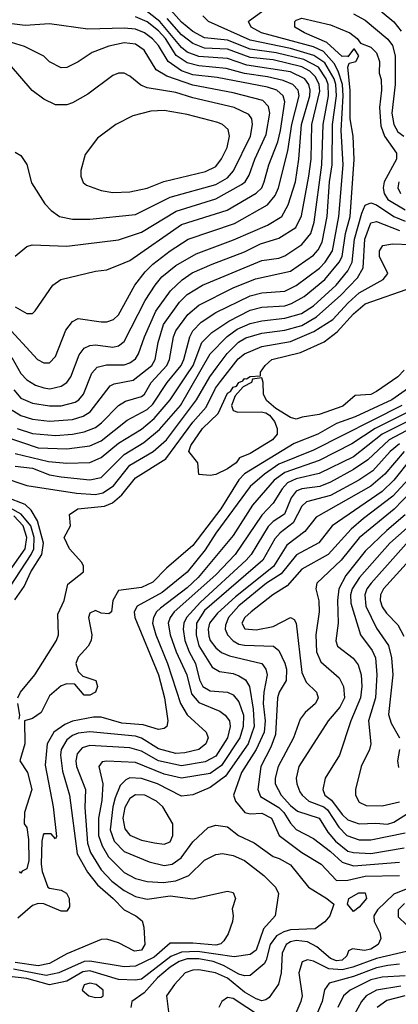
# Model space of a CAD drawing. Header units: inches. Extents: x 1793389 to 1900389, y 320802 to 470796.
# Tile 444 of 656: x 1836766 to 1838086, y 453521 to 456956. Entities that reach past the tile are written whole.
import ezdxf

# ---------------------------------------------------------------- set-up
doc = ezdxf.new("R2010")
doc.units = ezdxf.units.IN
doc.header["$MEASUREMENT"] = 0
doc.layers.add('B8435', color=7, linetype='Continuous')

msp = doc.modelspace()

# ---------------------------------------------------------------- linework, layer by layer
at = {"layer": 'B8435', "color": 2}
for points, elevation in [([(1836730, 455599.5), (1836770, 455575.6), (1836810, 455562.3), (1836870, 455555.3), (1836950, 455560.9), (1836986.9, 455573.1), (1837011.7, 455588.3), (1837081.7, 455678.3), (1837094.7, 455685.3), (1837161.3, 455698.7), (1837226.3, 455750), (1837238.3, 455770), (1837248.5, 455830), (1837267.5, 455892.5), (1837322.6, 455970), (1837350, 455997), (1837402.7, 456030), (1837610, 456116.5), (1837670, 456124.6), (1837690, 456132), (1837750, 456172.2), (1837781.1, 456210), (1837793.1, 456250), (1837819.8, 456450), (1837823.5, 456590), (1837842.4, 456690), (1837841, 456730), (1837835, 456750), (1837807.6, 456790), (1837757.1, 456817.1), (1837660.4, 456840.4), (1837570, 456852.9), (1837490, 456885), (1837410, 456892.9), (1837370, 456914.5), (1837330, 456947.4), (1837273.7, 457010)], 358), ([(1837982, 457022), (1838070, 456948.2), (1838095.9, 456915.9)], 354), ([(1836710, 455502.8), (1836830, 455462.3), (1836930, 455459), (1837010, 455468.8), (1837050, 455486.3), (1837140.6, 455559.4), (1837210, 455595.6), (1837230, 455614.9), (1837279.7, 455690), (1837328.5, 455750), (1837338, 455770), (1837358.5, 455850), (1837369.8, 455870.2), (1837398.7, 455901.3), (1837450, 455934.6), (1837570, 455992.9), (1837610, 456003.6), (1837690, 456008.9), (1837730, 456028.9), (1837811.3, 456088.7), (1837831, 456110), (1837856.1, 456150), (1837878.4, 456270), (1837893.5, 456450), (1837887.3, 456570), (1837893.9, 456690), (1837891.1, 456730), (1837876.7, 456776.7), (1837863, 456803), (1837825.1, 456845.1), (1837790, 456861), (1837609.3, 456910), (1837572.7, 456930), (1837564, 456950), (1837566.6, 456953.4), (1837630, 456998.4)], 350), ([(1836737.8, 455777.8), (1836770, 455722), (1836790, 455699.3), (1836821.2, 455681.2), (1836850, 455672.2), (1836871.3, 455668.7), (1836910, 455677.1), (1836930, 455690.6), (1836943.6, 455710), (1836973, 455787), (1836990, 455810.6), (1837010, 455819.3), (1837030, 455821.3), (1837090, 455814), (1837110, 455818.4), (1837130, 455833), (1837203.3, 455976.7), (1837238, 456030), (1837261.6, 456058.4), (1837310, 456098), (1837381, 456139), (1837511.8, 456188.2), (1837630, 456239.5), (1837679.6, 456270), (1837702, 456310), (1837727.1, 456390), (1837739.2, 456470), (1837749, 456590), (1837777.7, 456690), (1837778.9, 456710), (1837774.6, 456730), (1837759.8, 456750), (1837710, 456774.6), (1837558, 456798), (1837490, 456820.2), (1837390, 456827.4), (1837350, 456842.8), (1837330, 456859.2), (1837254.4, 456950), (1837190, 456999.8)], 366), ([(1837930, 456976.4), (1837970, 456954.4), (1838050, 456888.2), (1838065.8, 456865.8), (1838074.6, 456830), (1838074.9, 456730), (1838063.2, 456630), (1838070.3, 456590), (1838085, 456565), (1838104.9, 456550)], 350), ([(1836710, 455898.4), (1836827.3, 455770), (1836850, 455759.1), (1836861.2, 455758.8), (1836870, 455758.8), (1836890, 455781), (1836926.6, 455873.4), (1836950, 455902.8), (1836970, 455914), (1837050, 455902), (1837070, 455902), (1837093.2, 455910), (1837110, 455926.8), (1837167.6, 456030), (1837203.3, 456076.7), (1837230, 456103.7), (1837290.8, 456149.2), (1837352.7, 456190), (1837514.5, 456245.5), (1837629.8, 456310.2), (1837656.9, 456343.1), (1837668.4, 456370), (1837701.2, 456498.8), (1837715, 456590), (1837739.8, 456690), (1837736.4, 456710), (1837718.4, 456730), (1837684.5, 456744.5), (1837630, 456757.3), (1837550, 456768.2), (1837485.8, 456785.8), (1837390, 456794.8), (1837350, 456805.3), (1837311.6, 456831.6), (1837274, 456890), (1837250, 456917.4), (1837210, 456948.7), (1837170, 456966.6)], 370), ([(1836750, 455954), (1836790, 455931), (1836810, 455931.3), (1836820.2, 455939.8), (1836881.2, 456030), (1836908.7, 456050), (1837030, 456078.8), (1837070, 456082.8), (1837130, 456107.3), (1837150, 456116.3), (1837330, 456241.1), (1837488.7, 456291.3), (1837590, 456350.4), (1837609.6, 456370), (1837618.3, 456390), (1837634, 456450), (1837666, 456530), (1837675.8, 456570), (1837690.9, 456670), (1837684.7, 456690), (1837662, 456710), (1837630, 456720.3), (1837453.9, 456753.9), (1837370, 456763.7), (1837330, 456777.1), (1837284, 456810), (1837250, 456865.6), (1837229.1, 456889.1), (1837200.7, 456910), (1837170, 456922.7), (1837130, 456926), (1837003.3, 456923.3), (1836870, 456941.6), (1836784.7, 456935.3), (1836710, 456945.4)], 374), ([(1836744.7, 455664.7), (1836770, 455635.8), (1836810, 455618), (1836870, 455608.9), (1836910, 455608.9), (1836958.7, 455621.3), (1836971.8, 455630), (1836987.8, 455650), (1837017.7, 455722.3), (1837036.1, 455743.9), (1837068.1, 455751.9), (1837130, 455752), (1837150, 455758.4), (1837170, 455773.4), (1837180.5, 455790), (1837201.1, 455850), (1837240.3, 455939.7), (1837291.5, 456010), (1837331.8, 456048.2), (1837367, 456073), (1837436.6, 456103.4), (1837550, 456146), (1837605.9, 456174.1), (1837670, 456194), (1837728.5, 456231.5), (1837748.6, 456271.4), (1837774, 456410), (1837782.4, 456470), (1837785, 456590), (1837812.7, 456707.3), (1837810.6, 456730), (1837796.8, 456756.8), (1837777, 456777), (1837750, 456792), (1837650, 456816.1), (1837570, 456824.1), (1837490, 456853), (1837410, 456856.8), (1837370, 456872.8), (1837330, 456903.5), (1837280.1, 456960.1)], 362), ([(1836750, 455442), (1836865.7, 455414.3), (1836930, 455409), (1837010, 455411.7), (1837050, 455428.8), (1837110, 455478.3), (1837190, 455527.6), (1837235.1, 455564.9), (1837290.6, 455629.4), (1837346.8, 455713.2), (1837370.8, 455750), (1837401.1, 455830), (1837435.4, 455864.6), (1837495.4, 455904.6), (1837570, 455943.2), (1837610, 455952.8), (1837690, 455958), (1837714, 455966), (1837757.6, 455990), (1837829.8, 456050.2), (1837880.4, 456110), (1837890.6, 456129.4), (1837902.5, 456210), (1837918.8, 456270), (1837931.8, 456468.2), (1837928.7, 456550), (1837918.5, 456610), (1837918.4, 456710), (1837909.7, 456790.3), (1837915.3, 456804.7), (1837938, 456810), (1837948.7, 456830), (1837933.6, 456853.6), (1837930, 456853.2), (1837910, 456826), (1837909.1, 456829.1), (1837890, 456827.6), (1837836.8, 456876.8), (1837759, 456910), (1837725.2, 456930), (1837725.2, 456950), (1837730, 456954.8), (1837750, 456962), (1837850, 456938.7), (1837917.3, 456910), (1837942.8, 456890), (1837953.7, 456873.7), (1837990, 456860.5), (1838010, 456840.7), (1838020.5, 456810), (1838018.8, 456770), (1838026.9, 456746.9), (1838027.7, 456710), (1838020.7, 456650), (1838025.5, 456585.5), (1838037.4, 456550), (1838079.5, 456490), (1838079.5, 456470), (1838036.9, 456390), (1838032.9, 456370), (1838036.9, 456350), (1838050, 456329), (1838110, 456292.3)], 346), ([(1836756.3, 455530), (1836810, 455512.6), (1836890, 455505.5), (1836950, 455510.3), (1836990, 455518.3), (1837030, 455533.7), (1837051.5, 455550), (1837110, 455610.4), (1837134.8, 455625.3), (1837190, 455641.1), (1837200.5, 455650), (1837224.4, 455690), (1837279.2, 455750), (1837288.6, 455770), (1837301.7, 455850), (1837309.8, 455870.2), (1837352.6, 455927.4), (1837390, 455960.3), (1837510, 456020.9), (1837587.9, 456052.1), (1837710, 456078.9), (1837790, 456134), (1837807, 456153), (1837820.3, 456179.7), (1837838.2, 456270), (1837846.2, 456390), (1837855.9, 456450), (1837856.8, 456590), (1837870.5, 456690), (1837867.9, 456730), (1837862, 456750), (1837830, 456805.6), (1837791.4, 456831.4), (1837710, 456855.3), (1837570, 456884.2), (1837424, 456950), (1837404, 456970)], 354), ([(1836750, 456131.3), (1836790, 456164.7), (1836809.3, 456170.7), (1836930, 456165.5), (1837110, 456188.5), (1837190, 456215.3), (1837311.7, 456288.3), (1837450, 456331.5), (1837539.4, 456380.6), (1837551.5, 456390), (1837566.4, 456413.6), (1837585.7, 456470), (1837624.9, 456555.1), (1837638.3, 456630), (1837633.5, 456653.5), (1837613.9, 456673.9), (1837510, 456700.9), (1837370, 456727.9), (1837278.6, 456758.6), (1837241.4, 456781.4), (1837199.6, 456850), (1837170, 456871.1), (1837130, 456875.4), (1837076.2, 456863.8), (1837018.8, 456841.2), (1836970, 456809), (1836930, 456789), (1836910, 456788.7), (1836870, 456808.7), (1836849.3, 456829.3), (1836782.6, 456862.6), (1836660.1, 456900.1)], 378), ([(1836750, 456494), (1836770, 456482), (1836790.7, 456450.7), (1836807.1, 456387.1), (1836853.2, 456313.2), (1836876, 456290), (1836904.7, 456270), (1836950, 456260.5), (1837010, 456260.4), (1837170, 456276.4), (1837290, 456337), (1837450, 456381.5), (1837490, 456404.6), (1837511.6, 456428.4), (1837571.1, 456550), (1837578, 456590), (1837575.6, 456610), (1837565.1, 456625.1), (1837514, 456650), (1837370, 456683.1), (1837310, 456702.2), (1837210, 456718.4), (1837187.6, 456727.6), (1837150, 456759), (1837130, 456769), (1837110, 456769), (1837090, 456761.2), (1837003.8, 456696.2), (1836950, 456666), (1836930, 456659.3), (1836890, 456659.3), (1836850, 456679.3), (1836809.6, 456709.6), (1836730, 456800.9)], 382), ([(1838087.7, 456390), (1838084.9, 456370), (1838094, 456350)], 350), ([(1836750, 455398.6), (1836810, 455391.1), (1836870, 455368), (1836910, 455360.8), (1837010, 455350.3), (1837050, 455358.7), (1837130, 455439.6), (1837199.1, 455480.9), (1837253.6, 455526.4), (1837326.2, 455610), (1837430, 455790.4), (1837489.2, 455850.8), (1837524.1, 455875.9), (1837570, 455896.1), (1837610, 455905.8), (1837690, 455914.4), (1837748.9, 455931.1), (1837790, 455958.3), (1837869.7, 456030), (1837910, 456079.5), (1837924.8, 456110), (1837933.5, 456190), (1837958.6, 456281.4), (1837971, 456309), (1837990, 456317.6), (1838010, 456310.3), (1838070, 456269.1), (1838110, 456253)], 342), ([(1836701.4, 455361.4), (1836790, 455330.4), (1836963.6, 455303.6), (1837030, 455299.6), (1837055.2, 455304.8), (1837092.8, 455330), (1837150, 455401.7), (1837230.6, 455449.4), (1837277.3, 455490), (1837382.7, 455630), (1837428.7, 455710), (1837454.5, 455745.5), (1837489.1, 455790.9), (1837528.5, 455831.5), (1837554.3, 455845.7), (1837610, 455862.4), (1837690, 455872.3), (1837750, 455889.2), (1837800.9, 455919.1), (1837885.6, 455994.4), (1837944, 456056), (1837964, 456090), (1837969.8, 456190), (1837990, 456247.7), (1838010, 456252), (1838090, 456220.2)], 338), ([(1836759.7, 454590), (1836768, 454610), (1836818, 454670), (1836893.7, 454790), (1836901, 454810), (1836898.6, 454881.4), (1836920.4, 454930), (1836933.8, 454986.2), (1836988, 455030), (1836988, 455050), (1836982, 455062), (1836939.7, 455110), (1836921.2, 455150), (1836942.7, 455190), (1836939, 455230), (1836968.7, 455250), (1837061.6, 455258.4), (1837089.8, 455270.2), (1837122, 455298), (1837170, 455357.6), (1837275.5, 455424.5), (1837370, 455551.7), (1837415.6, 455604.4), (1837448.7, 455670), (1837465.8, 455694.2), (1837527.7, 455772.3), (1837549.6, 455790), (1837610, 455815.3), (1837710, 455833.6), (1837791.3, 455868.7), (1837857.4, 455910), (1837911.3, 455968.7), (1837950, 456002.8), (1838033.2, 456050), (1838049.4, 456070), (1838020.5, 456130), (1838020.7, 456150), (1838031.9, 456168.1), (1838066.2, 456173.8), (1838130, 456171.3)], 334), ([(1838106.6, 455733.4), (1838084.9, 455710), (1838010, 455658.4), (1837990, 455648.2), (1837935.2, 455644.8), (1837892.4, 455607.6), (1837810, 455578.4), (1837750.6, 455569.4), (1837730, 455562), (1837710, 455568.7), (1837659.3, 455599.3), (1837627, 455627), (1837616, 455650), (1837615.3, 455690), (1837610, 455706), (1837578, 455702), (1837574, 455690), (1837545.4, 455674.6), (1837516.8, 455643.2), (1837504, 455610), (1837510, 455592), (1837526.2, 455586.2), (1837608, 455588), (1837624.5, 455584.5), (1837636.8, 455576.8), (1837654.6, 455554.6), (1837664, 455530), (1837664, 455510), (1837646.8, 455490), (1837570, 455442.9), (1837532.5, 455427.5), (1837520.7, 455410), (1837490, 455389.4), (1837450, 455369.3), (1837430, 455366), (1837390, 455369.2), (1837387, 455410), (1837356, 455450), (1837362.9, 455470), (1837403, 455530), (1837458.3, 455581.7), (1837490, 455653.4), (1837501.2, 455658.8), (1837510, 455673.4), (1837522, 455678), (1837530, 455690.6), (1837543.7, 455696.3), (1837550, 455704.7), (1837556.4, 455703.6), (1837570, 455711.3), (1837606, 455714), (1837606, 455726), (1837621.2, 455750), (1837645.2, 455770), (1837744.8, 455795.3), (1837827.3, 455832.7), (1837873.2, 455866.8), (1837930, 455930.3), (1837970, 455964.2), (1838136.6, 456023.4)], 330), ([(1838121.3, 455670), (1838063.8, 455630), (1837935.5, 455570), (1837870, 455547.1), (1837804.9, 455510), (1837722.6, 455477.4), (1837550, 455372.1), (1837529.4, 455350.6), (1837467.2, 455250), (1837370, 455121.6), (1837278, 455042), (1837230, 454994), (1837190, 454974.7), (1837110, 454964), (1837090.5, 454930), (1837086, 454890), (1837076.7, 454883.3), (1837050, 454885.1), (1837030, 454895.1), (1837010, 454885.2), (1837005.2, 454870), (1837017.6, 454810), (1837014.6, 454790), (1837004.4, 454770), (1836970, 454732.3), (1836962, 454710), (1836970, 454682), (1836985.4, 454665.4), (1837030.8, 454650), (1837037.3, 454630), (1837030.6, 454610), (1837010, 454599.3), (1836990, 454599), (1836958, 454638), (1836930, 454639.3), (1836910, 454632), (1836870, 454597.2), (1836841.1, 454538.9), (1836810, 454518.4), (1836782, 454510), (1836783.8, 454430), (1836766, 454370), (1836793, 454330), (1836807.7, 454270), (1836782, 454190), (1836781, 454150), (1836790, 454138), (1836795.8, 454095.8), (1836797.2, 454022.8), (1836790, 453994), (1836774.4, 453985.6), (1836770, 453978), (1836764.7, 453984.7)], 334), ([(1838098.7, 455610), (1837790, 455454.5), (1837670, 455405.3), (1837618.9, 455370), (1837570, 455327.3), (1837450, 455164.2), (1837413.1, 455106.9), (1837350, 455028), (1837262.3, 454957.7), (1837175.5, 454910), (1837164.9, 454890), (1837167.2, 454870), (1837250, 454670.8), (1837270.3, 454589.7), (1837282, 454510), (1837278.8, 454490), (1837270, 454482.7), (1837250, 454479.5), (1837196.1, 454496.1), (1837121.6, 454501.6), (1837050, 454522.4), (1837022.7, 454522.7), (1836950, 454508.5), (1836923.5, 454496.5), (1836884.9, 454470), (1836861.7, 454430), (1836854.6, 454354.6), (1836882, 454210), (1836893.7, 454106.3), (1836890, 454098), (1836875.3, 454115.3), (1836850, 454116), (1836847.7, 454112.2), (1836842.6, 454090), (1836840.7, 454010), (1836844.2, 453984.2), (1836864, 453930), (1836870, 453925.5), (1836910, 453919.3), (1836928.7, 453908.7), (1836938.7, 453890), (1836939.3, 453860.7), (1836930, 453846.3), (1836910, 453845.4), (1836850, 453871.5), (1836830, 453872.6), (1836810, 453865.1), (1836758.6, 453821.4)], 338), ([(1838129, 455591), (1838005.7, 455530), (1837924.2, 455475.8), (1837810, 455418), (1837690, 455376.8), (1837653.1, 455350), (1837577.3, 455262.7), (1837510, 455156.2), (1837387.9, 455010), (1837350, 454973.3), (1837256.8, 454903.2), (1837243.1, 454890), (1837231.8, 454870), (1837228.9, 454850), (1837240.2, 454810), (1837281.3, 454710), (1837326, 454570), (1837350, 454530.4), (1837416.3, 454470), (1837423, 454450), (1837414.9, 454430), (1837390, 454409.7), (1837341.8, 454398.2), (1837310, 454396), (1837250, 454412.4), (1837190, 454449.8), (1837170, 454456.1), (1837010, 454470.9), (1836970, 454467.2), (1836950, 454458.3), (1836930, 454443.6), (1836910.3, 454410), (1836907.6, 454390), (1836914.5, 454334.5), (1836939.5, 454250), (1836965.9, 454045.9), (1837001.7, 453981.7), (1837037.1, 453937.1), (1837092.2, 453890), (1837130, 453850.5), (1837171, 453830), (1837192.4, 453812.4), (1837199.1, 453790), (1837201.6, 453730), (1837190.6, 453710), (1837165.9, 453705.9), (1837110, 453734.7), (1837070, 453747.6), (1837050, 453747), (1836930, 453696.3), (1836870, 453663.5), (1836830, 453654.6), (1836750, 453666.8)], 342), ([(1838190, 455562), (1838054.6, 455490), (1837980.1, 455419.9), (1837930, 455386.2), (1837850, 455342.2), (1837812.7, 455327.3), (1837750, 455319.3), (1837729.4, 455310.6), (1837712.7, 455287.3), (1837689.2, 455230.8), (1837650, 455205.1), (1837632.6, 455187.4), (1837572.9, 455090), (1837556, 455070), (1837396.2, 454923.8), (1837347.4, 454870), (1837338.3, 454850), (1837336.1, 454830), (1837341.8, 454790), (1837356.9, 454750), (1837379.1, 454710), (1837393, 454653), (1837404.2, 454630), (1837430, 454614.9), (1837490, 454610.4), (1837510, 454600.5), (1837530, 454576.3), (1837545.8, 454530), (1837544.5, 454490), (1837534, 454450), (1837470, 454353.7), (1837430, 454326.4), (1837330, 454309.7), (1837270, 454323.5), (1837170, 454364.7), (1837070, 454369.5), (1837053.4, 454366.6), (1837042, 454350), (1837056, 454290), (1837051.7, 454231.7), (1837040.2, 454170), (1837040.7, 454110), (1837053.5, 454073.5), (1837075.5, 454035.5), (1837130, 453980.4), (1837170, 453959.5), (1837210, 453948.8), (1837266.3, 453946.3), (1837310, 453951.6), (1837355.1, 453970), (1837410, 454024), (1837450, 454044), (1837472.9, 454047.1), (1837510, 454040.5), (1837550, 454023), (1837617.3, 453970), (1837657.3, 453930), (1837667.7, 453907.7), (1837656.3, 453830), (1837616.4, 453783.6), (1837590, 453709.6), (1837570, 453694.3), (1837513.4, 453686.6), (1837385.3, 453705.3), (1837330, 453702.4), (1837292.9, 453687.2), (1837190, 453608.3), (1837170, 453604.4), (1837110, 453607.2), (1837010, 453637.8), (1836985.6, 453634.4), (1836930, 453601.4), (1836870, 453588.6), (1836790, 453611.1), (1836719.5, 453619.5)], 350), ([(1838136.7, 455563.3), (1838030.1, 455509.9), (1837930, 455430.9), (1837810, 455373.1), (1837730, 455354.4), (1837700.1, 455339.9), (1837681, 455319), (1837650.2, 455269.8), (1837610, 455227.8), (1837517.4, 455090), (1837450, 455019.7), (1837304.6, 454890), (1837290.3, 454870), (1837283.6, 454850), (1837290.2, 454810), (1837311, 454751), (1837348.9, 454670), (1837364.4, 454604.4), (1837390, 454573.7), (1837463.4, 454543.4), (1837482, 454530), (1837497, 454510), (1837499.5, 454490), (1837490.2, 454450), (1837450, 454386.9), (1837412.7, 454367.3), (1837330, 454352.8), (1837250, 454369.8), (1837190, 454403.9), (1837150, 454415.6), (1837010, 454424), (1836983.9, 454416.1), (1836965.8, 454394.2), (1836961.7, 454370), (1836964.2, 454350), (1836994.9, 454270), (1836993, 454207), (1837002.4, 454082.4), (1837012.7, 454050), (1837049.4, 453989.4), (1837087, 453950), (1837130, 453917.8), (1837170, 453897.4), (1837210, 453887.6), (1837290, 453899.6), (1837370, 453888.5), (1837490, 453916), (1837510, 453911), (1837518, 453890), (1837506.4, 453853.6), (1837510.6, 453830), (1837508.4, 453810), (1837493.1, 453766.9), (1837478, 453742), (1837467.7, 453732.3), (1837450, 453727.1), (1837370, 453734.2), (1837290, 453734), (1837234.6, 453685.4), (1837170, 453653.5), (1837130, 453651.1), (1837010.8, 453670.8), (1836990, 453669.8), (1836902, 453630), (1836858.3, 453621.7), (1836743.9, 453643.9)], 346), ([(1838090, 455476.5), (1838058, 455450), (1837997.6, 455382.4), (1837948.4, 455350), (1837850, 455296.4), (1837766.5, 455273.5), (1837750, 455258.4), (1837719.8, 455200.2), (1837673.8, 455166.2), (1837655.4, 455144.6), (1837613.4, 455070), (1837410, 454895.1), (1837382.2, 454850), (1837380.7, 454810), (1837391, 454771), (1837436.7, 454696.7), (1837462, 454682), (1837510, 454674.6), (1837530, 454667), (1837552.7, 454652.8), (1837567, 454630), (1837579.7, 454550), (1837583.5, 454490), (1837562.2, 454430), (1837483.8, 454316.2), (1837430, 454277.4), (1837370, 454251.8), (1837330, 454247), (1837246.6, 454290), (1837190, 454308.5), (1837150, 454311.1), (1837135.6, 454304.4), (1837115.9, 454284.1), (1837098.9, 454241.1), (1837090.2, 454209.8), (1837081.3, 454130), (1837094.9, 454090), (1837130, 454053.7), (1837217.7, 454017.7), (1837270, 454005.3), (1837297.2, 454010), (1837328.6, 454031.4), (1837370, 454088.2), (1837422.6, 454137.4), (1837450, 454145.3), (1837490, 454139.5), (1837529.2, 454109.2), (1837583.6, 454083.6), (1837650, 454036.4), (1837671, 454030), (1837710, 454007.7), (1837773.4, 453930), (1837837.3, 453890), (1837860.7, 453870), (1837847.7, 453830), (1837830, 453809), (1837796.1, 453783.9), (1837710, 453780.3), (1837686.3, 453773.7), (1837660.9, 453759.1), (1837639.6, 453730), (1837625.7, 453674.3), (1837618.4, 453661.6), (1837570, 453621.6), (1837550, 453619.7), (1837530, 453626), (1837476.6, 453656.6), (1837440.9, 453670), (1837390, 453679.2), (1837350, 453679.5), (1837322, 453670), (1837290.3, 453650), (1837246.4, 453613.6), (1837199.4, 453560.6), (1837156.3, 453530), (1837152.7, 453510)], 354), ([(1838106.3, 455450), (1838039, 455370), (1837990, 455328.5), (1837799.9, 455220.1), (1837760.4, 455170), (1837697.7, 455122.3), (1837651.4, 455048.6), (1837517.9, 454942.1), (1837455.1, 454884.9), (1837427.7, 454850), (1837423.2, 454830), (1837425.7, 454805.7), (1837430.3, 454790), (1837450, 454764.9), (1837470, 454748.5), (1837497.1, 454737.1), (1837610, 454710.4), (1837624.4, 454690), (1837628.7, 454670), (1837616.9, 454610), (1837614.4, 454570), (1837621.6, 454510), (1837618.8, 454470), (1837590.2, 454410), (1837539.6, 454330), (1837510.8, 454250), (1837518.8, 454230), (1837550.5, 454190.5), (1837570, 454184.9), (1837610, 454188.2), (1837644, 454170), (1837670.6, 454110), (1837750, 454050.3), (1837817.3, 454010), (1837870, 453953), (1837910, 453953.8), (1837970, 453968), (1838090, 453970.3)], 358), ([(1838130, 455423.5), (1838070, 455349.7), (1838030.3, 455310), (1837855.5, 455190), (1837809.1, 455130.9), (1837731.2, 455088.8), (1837677.3, 455022.7), (1837626.3, 454990), (1837530, 454910.8), (1837494.4, 454870), (1837483.1, 454843.1), (1837481.7, 454830), (1837490.2, 454810.2), (1837510, 454788.8), (1837530, 454776.9), (1837550, 454773.8), (1837650.3, 454770.3), (1837670, 454754.8), (1837690, 454711), (1837696, 454690), (1837695.3, 454650), (1837670.4, 454610), (1837665.3, 454590), (1837658, 454462), (1837641.6, 454418.4), (1837607, 454350), (1837596, 454270), (1837605.7, 454245.7), (1837670, 454206.9), (1837686.9, 454190), (1837710, 454152.4), (1837730, 454130.3), (1837790, 454098.7), (1837850, 454054), (1837890, 454016.9), (1837930, 454004), (1838090, 454016.5)], 362), ([(1838150, 455383.5), (1838066.8, 455293.2), (1837964.2, 455215.8), (1837921.9, 455178.2), (1837841.3, 455090), (1837750, 455038.9), (1837698.6, 454981.4), (1837648, 454950), (1837573, 454890), (1837550.6, 454870), (1837540.5, 454850), (1837550.5, 454830.5), (1837590, 454827.4), (1837650, 454839.5), (1837710, 454870.8), (1837722.8, 454862.8), (1837730.4, 454850.4), (1837750, 454678), (1837764.4, 454644.4), (1837801, 454610), (1837806.8, 454590), (1837797.3, 454570), (1837761.3, 454538.7), (1837744.4, 454515.6), (1837720.3, 454450), (1837667.2, 454350), (1837656.4, 454310), (1837657.1, 454290), (1837677, 454250), (1837710, 454214.6), (1837735.1, 454195.1), (1837810, 454170.4), (1837840.8, 454120.8), (1837867.4, 454090), (1837910, 454054.9), (1837930, 454050.2), (1837990, 454047.1), (1838107, 454067)], 366), ([(1836714, 454950), (1836806, 455090), (1836814.5, 455110), (1836816.5, 455150), (1836804.5, 455190), (1836771.3, 455231.3), (1836592.8, 455330)], 342), ([(1836748.4, 454931.6), (1836781.2, 454978.8), (1836805, 455030), (1836842.7, 455090), (1836849, 455130), (1836827.9, 455207.9), (1836805.3, 455245.3), (1836784.9, 455264.9), (1836718.4, 455290)], 338), ([(1838130, 455308.3), (1838071.5, 455248.5), (1837950, 455148.2), (1837887.2, 455070), (1837802, 454990), (1837798, 454970), (1837808.8, 454928.8), (1837810.3, 454890), (1837798, 454810), (1837801.1, 454750), (1837816.1, 454716.1), (1837880.3, 454660.3), (1837895.3, 454630), (1837898, 454590), (1837882.6, 454557.4), (1837841.6, 454510), (1837739.3, 454350), (1837730.4, 454310), (1837732.2, 454290), (1837742.5, 454262.5), (1837750.4, 454250), (1837774.4, 454230), (1837826.4, 454210), (1837839.7, 454199.7), (1837878.4, 454138.4), (1837907, 454110), (1837950, 454094.3), (1837990, 454094.6), (1838110, 454118.9)], 370), ([(1836686.9, 454973.1), (1836785, 455110), (1836790.5, 455150), (1836778.3, 455190), (1836744.8, 455224.8)], 346), ([(1838110, 455228.4), (1838045.6, 455174.4), (1837970, 455101.6), (1837903.5, 455016.5), (1837878.9, 454970), (1837874, 454930), (1837876.4, 454850), (1837868.4, 454788.4), (1837874, 454770), (1837928.8, 454728.8), (1837945.7, 454705.7), (1837956.5, 454670), (1837958.9, 454630), (1837954.3, 454590), (1837921.1, 454510), (1837880.5, 454390), (1837830.5, 454309.5), (1837822.4, 454270), (1837830.4, 454250), (1837853.5, 454233.5), (1837890, 454182.6), (1837910, 454164.2), (1837950, 454150.3), (1838007.2, 454152.8), (1838049, 454149), (1838070, 454156.5), (1838150, 454205.7)], 374), ([(1838170, 455191.1), (1837991.7, 454990), (1837976, 454970), (1837968.9, 454950), (1837972.7, 454910), (1838010, 454833.4), (1838052.4, 454772.4), (1838062.3, 454730), (1838066.5, 454670), (1838052.3, 454532.3), (1838061.7, 454501.7), (1838090.6, 454450)], 382), ([(1838116.8, 455183.2), (1838056.9, 455130), (1837950.3, 455010), (1837924.9, 454970), (1837919.1, 454950), (1837920.7, 454920.7), (1837954.4, 454810), (1837994.8, 454754.8), (1838007, 454730), (1838011.7, 454670), (1838006.3, 454590), (1837982.6, 454510), (1837990.4, 454429.6), (1837985.5, 454410), (1837956.3, 454350), (1837937.1, 454270), (1837936.3, 454250), (1837950, 454225.5), (1837974.6, 454214.6), (1838030, 454212.7), (1838090, 454227.4)], 378), ([(1838125.7, 455070), (1838034, 454970), (1838023.7, 454950), (1838022.6, 454930), (1838030, 454907.7), (1838044.9, 454884.9), (1838084.9, 454844.9), (1838105.2, 454805.3)], 386), ([(1836764, 454516), (1836766, 454530), (1836758.7, 454570)], 334), ([(1838090.5, 454409.5), (1838082.8, 454370), (1838086.8, 454346.8)], 382), ([(1838130.7, 453930), (1838070, 453904.7), (1838013.7, 453850), (1838001.3, 453830), (1838001.6, 453810), (1838022, 453770), (1838025.5, 453750), (1838016.3, 453730), (1837990, 453713.6), (1837968.5, 453708.5), (1837925.8, 453714.1), (1837912.5, 453707.5), (1837907, 453690), (1837890, 453674.3), (1837870, 453672.1), (1837850, 453680.3), (1837801.7, 453721.7), (1837770, 453738.4), (1837730, 453743.1), (1837710, 453739.1), (1837694.9, 453730), (1837680.5, 453699.5), (1837678, 453630), (1837668.6, 453591.4), (1837635.2, 453544.8), (1837624, 453536), (1837610, 453532.7), (1837590, 453539.6), (1837550, 453563.5), (1837490, 453611.8), (1837470, 453621), (1837448.7, 453630), (1837390, 453640.7), (1837370, 453639.5), (1837342.8, 453630), (1837306, 453590), (1837278, 453550), (1837285.4, 453485.4)], 358), ([(1838107.9, 453872.1), (1838085.3, 453850), (1838085.8, 453825.8), (1838143.8, 453770)], 362), ([(1838134.8, 453710), (1838010, 453680.7), (1837927.7, 453650), (1837890, 453640.6), (1837844.1, 453644.1), (1837790, 453671.5), (1837770, 453676.2), (1837750.5, 453669.5), (1837738.7, 453630), (1837750.4, 453550), (1837746.4, 453530), (1837717.4, 453462.6)], 362), ([(1838090, 453660.3), (1838050, 453655.7), (1838010, 453648), (1837930, 453617.7), (1837845.4, 453594.6), (1837828.7, 453571.3), (1837820.3, 453530), (1837794.9, 453470)], 366), ([(1838110, 453620.3), (1838030, 453615.3), (1837990, 453605.6), (1837918, 453570), (1837894.4, 453550), (1837875.3, 453510)], 370), ([(1838095.4, 453584.6), (1838010, 453569.8), (1837974.4, 453550), (1837958, 453530), (1837918.9, 453461.1)], 374), ([(1837650, 453448.6), (1837510, 453540.5), (1837490, 453544.5), (1837470.7, 453530), (1837460.5, 453510)], 362), ([(1838109.4, 453550.6), (1838045.9, 453534.1), (1838012.4, 453510)], 378)]:
    msp.add_lwpolyline(points, dxfattribs=dict(at, elevation=elevation))
for points, elevation in [([(1837270, 456639.5), (1837222.8, 456637.2), (1837159.9, 456620.1), (1837101, 456590), (1837037.5, 456542.5), (1836993.7, 456486.3), (1836978.8, 456430), (1836978.8, 456410), (1836987.5, 456387.5), (1836998.8, 456378.8), (1837050, 456360.7), (1837090, 456353), (1837150, 456355.5), (1837210, 456368.5), (1837268.4, 456391.6), (1837413.4, 456426.6), (1837450, 456443.8), (1837470, 456470.7), (1837489.6, 456510), (1837497.6, 456550), (1837492.8, 456572.8), (1837473.2, 456590), (1837457.1, 456597.1), (1837350, 456625.1)], 386), ([(1837170, 454251.3), (1837150, 454238.7), (1837132.1, 454207.9), (1837124.9, 454170), (1837132.6, 454132.6), (1837150, 454110.4), (1837190, 454094), (1837236.2, 454083.8), (1837270, 454079.1), (1837290, 454087.3), (1837299.5, 454110), (1837299.5, 454150), (1837264.5, 454210), (1837242.7, 454230), (1837202, 454250)], 358), ([(1837930, 453844), (1837909, 453870), (1837913.2, 453890), (1837948.7, 453910), (1837971, 453910), (1837975.5, 453890), (1837950, 453859.3)], 354), ([(1837010, 453594.3), (1836990, 453588.7), (1836983.8, 453570), (1837006.8, 453550), (1837030, 453544.4), (1837050, 453546), (1837057.2, 453550), (1837057, 453570), (1837032.3, 453590)], 354)]:
    msp.add_lwpolyline(points, close=True, dxfattribs=dict(at, elevation=elevation))

doc.saveas('drawing.dxf')
